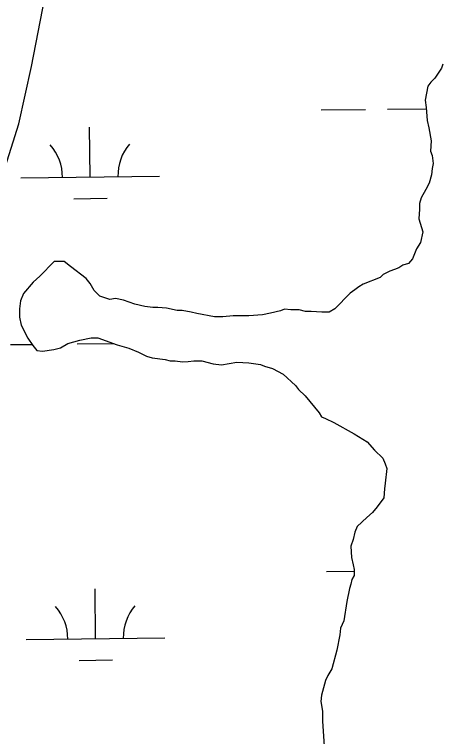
# Model space of a CAD drawing. Extents: x 3683613 to 3738215, y 469626 to 495384.
# Drawn here: x 3718136 to 3718444, y 476845 to 477365 of the extents above; entities that cross this region are included whole.
import ezdxf

# ---------------------------------------------------------------- set-up
doc = ezdxf.new("R2010")
doc.units = 0
doc.layers.add('V-TOPO-SHOR', color=7, linetype='Continuous')
doc.layers.add('V-WETL-SWMP', color=7, linetype='Continuous')

msp = doc.modelspace()

# ---------------------------------------------------------------- linework, layer by layer
at = {"layer": 'V-TOPO-SHOR'}
for p, q in [((3718444.74, 477329.5), (3718443.59, 477326.56)), ((3718443.59, 477326.56), (3718438.94, 477319.51)), ((3718438.94, 477319.51), (3718436.03, 477316.56)), ((3718433.7, 477313.62), (3718432, 477303.65)), ((3718436.03, 477316.56), (3718433.7, 477313.62)), ((3718432, 477303.65), (3718432.62, 477298.38)), ((3718432.62, 477298.38), (3718433.26, 477289.01)), ((3718433.26, 477289.01), (3718434.46, 477283.75)), ((3718434.46, 477283.75), (3718436.27, 477274.39)), ((3718436.27, 477274.39), (3718435.73, 477266.77)), ((3718435.73, 477266.77), (3718436.92, 477263.84)), ((3718436.92, 477263.84), (3718437.54, 477257.99)), ((3718436.97, 477254.47), (3718436.41, 477249.78)), ((3718437.54, 477257.99), (3718436.97, 477254.47)), ((3718436.41, 477249.78), (3718434.69, 477243.92)), ((3718432.37, 477239.22), (3718428.89, 477233.34)), ((3718434.69, 477243.92), (3718432.37, 477239.22)), ((3718428.89, 477233.34), (3718427.74, 477229.23)), ((3718427.74, 477229.23), (3718427.77, 477225.13)), ((3718427.77, 477225.13), (3718427.22, 477218.1)), ((3718427.22, 477218.1), (3718430.2, 477208.74)), ((3718430.2, 477208.74), (3718428.49, 477201.12)), ((3718428.49, 477201.12), (3718425.59, 477196.41)), ((3718425.59, 477196.41), (3718422.7, 477189.37)), ((3718164.37, 477187.29), (3718153.89, 477176.69)), ((3718171.4, 477187.33), (3718164.37, 477187.29)), ((3718176.11, 477183.85), (3718171.4, 477187.33)), ((3718422.7, 477189.37), (3718419.79, 477185.83)), ((3718187.29, 477175.12), (3718176.11, 477183.85)), ((3718409.86, 477181.68), (3718406.35, 477180.48)), ((3718412.78, 477182.86), (3718409.86, 477181.68)), ((3718415.7, 477184.64), (3718412.78, 477182.86)), ((3718419.79, 477185.83), (3718415.7, 477184.64)), ((3718153.89, 477176.69), (3718149.23, 477172.56)), ((3718401.68, 477178.11), (3718399.35, 477175.76)), ((3718406.35, 477180.48), (3718401.68, 477178.11)), ((3718149.23, 477172.56), (3718142.24, 477164.32)), ((3718190.24, 477171.63), (3718187.29, 477175.12)), ((3718193.2, 477166.37), (3718190.24, 477171.63)), ((3718399.35, 477175.76), (3718387.07, 477171)), ((3718197.32, 477162.29), (3718193.2, 477166.37)), ((3718381.24, 477166.87), (3718377.74, 477164.5)), ((3718384.15, 477169.23), (3718381.24, 477166.87)), ((3718387.07, 477171), (3718384.15, 477169.23)), ((3718142.24, 477164.32), (3718139.93, 477159.03)), ((3718204.37, 477159.99), (3718197.32, 477162.29)), ((3718377.74, 477164.5), (3718366.67, 477153.31)), ((3718139.93, 477159.03), (3718139.38, 477153.17)), ((3718208.46, 477160.6), (3718204.37, 477159.99)), ((3718214.33, 477159.46), (3718208.46, 477160.6)), ((3718222.54, 477156.58), (3718214.33, 477159.46)), ((3718229.58, 477154.86), (3718222.54, 477156.58)), ((3718139.38, 477153.17), (3718139.41, 477147.32)), ((3718235.44, 477154.31), (3718229.58, 477154.86)), ((3718238.96, 477154.33), (3718235.44, 477154.31)), ((3718245.41, 477153.78), (3718238.96, 477154.33)), ((3718253.03, 477152.07), (3718245.41, 477153.78)), ((3718256.55, 477152.09), (3718253.03, 477152.07)), ((3718263, 477150.96), (3718256.55, 477152.09)), ((3718267.1, 477149.81), (3718263, 477150.96)), ((3718327.43, 477151.91), (3718320.41, 477150.11)), ((3718330.35, 477153.1), (3718327.43, 477151.91)), ((3718335.04, 477152.54), (3718330.35, 477153.1)), ((3718340.9, 477152.58), (3718335.04, 477152.54)), ((3718345.59, 477151.43), (3718340.9, 477152.58)), ((3718349.69, 477151.45), (3718345.59, 477151.43)), ((3718357.31, 477150.91), (3718349.69, 477151.45)), ((3718362.58, 477150.94), (3718357.31, 477150.91)), ((3718366.67, 477153.31), (3718362.58, 477150.94)), ((3718139.41, 477147.32), (3718140.62, 477141.46)), ((3718280, 477147.54), (3718267.1, 477149.81)), ((3718285.86, 477147.57), (3718280, 477147.54)), ((3718293.47, 477148.2), (3718285.86, 477147.57)), ((3718304.6, 477148.27), (3718293.47, 477148.2)), ((3718314.56, 477148.91), (3718304.6, 477148.27)), ((3718320.41, 477150.11), (3718314.56, 477148.91)), ((3718140.62, 477141.46), (3718145.36, 477132.12)), ((3718145.36, 477132.12), (3718148.9, 477126.87)), ((3718174.09, 477128.18), (3718182.86, 477130.58)), ((3718182.86, 477130.58), (3718191.05, 477132.38)), ((3718191.05, 477132.38), (3718195.74, 477132.41)), ((3718195.74, 477132.41), (3718209.82, 477127.22)), ((3718148.9, 477126.87), (3718151.85, 477123.37)), ((3718164.15, 477124.03), (3718168.83, 477125.22)), ((3718168.83, 477125.22), (3718174.09, 477128.18)), ((3718209.82, 477127.22), (3718218.04, 477124.92)), ((3718218.04, 477124.92), (3718225.09, 477122.03)), ((3718151.85, 477123.37), (3718155.96, 477122.81)), ((3718155.96, 477122.81), (3718164.15, 477124.03)), ((3718225.09, 477122.03), (3718230.96, 477119.14)), ((3718230.96, 477119.14), (3718235.07, 477117.99)), ((3718235.07, 477117.99), (3718244.45, 477116.87)), ((3718244.45, 477116.87), (3718247.97, 477115.72)), ((3718247.97, 477115.72), (3718251.48, 477115.74)), ((3718251.48, 477115.74), (3718256.76, 477115.19)), ((3718256.76, 477115.19), (3718260.86, 477115.21)), ((3718260.86, 477115.21), (3718264.96, 477115.82)), ((3718264.96, 477115.82), (3718270.81, 477115.85)), ((3718270.81, 477115.85), (3718279.03, 477113.56)), ((3718284.89, 477113), (3718296.01, 477114.83)), ((3718296.01, 477114.83), (3718304.8, 477114.29)), ((3718304.8, 477114.29), (3718313.01, 477113.17)), ((3718279.03, 477113.56), (3718284.89, 477113)), ((3718313.01, 477113.17), (3718315.94, 477112.01)), ((3718315.94, 477112.01), (3718321.81, 477110.29)), ((3718321.81, 477110.29), (3718329.45, 477106.23)), ((3718329.45, 477106.23), (3718338.28, 477098.08)), ((3718338.28, 477098.08), (3718340.64, 477095.16)), ((3718340.64, 477095.16), (3718345.36, 477090.51)), ((3718345.36, 477090.51), (3718355.39, 477078.26)), ((3718355.39, 477078.26), (3718357.16, 477075.34)), ((3718357.16, 477075.34), (3718360.1, 477074.19)), ((3718360.1, 477074.19), (3718365.97, 477071.29)), ((3718365.97, 477071.29), (3718380.66, 477063.18)), ((3718380.66, 477063.18), (3718390.07, 477057.37)), ((3718390.07, 477057.37), (3718395.37, 477051.54)), ((3718395.37, 477051.54), (3718401.27, 477045.72)), ((3718401.27, 477045.72), (3718403.05, 477041.63)), ((3718403.05, 477041.63), (3718404.24, 477038.12)), ((3718404.24, 477038.12), (3718403.13, 477027.57)), ((3718403.13, 477027.57), (3718402.57, 477023.47)), ((3718402.57, 477023.47), (3718402.02, 477017.02)), ((3718402.02, 477017.02), (3718397.37, 477010.55)), ((3718397.37, 477010.55), (3718393.88, 477006.43)), ((3718393.88, 477006.43), (3718389.8, 477002.89)), ((3718389.8, 477002.89), (3718382.8, 476996.41)), ((3718382.8, 476996.41), (3718381.07, 476992.3)), ((3718381.07, 476992.3), (3718379.93, 476987.02)), ((3718379.93, 476987.02), (3718378.2, 476982.32)), ((3718378.2, 476982.32), (3718378.83, 476974.12)), ((3718378.83, 476974.12), (3718380.03, 476968.86)), ((3718380.03, 476968.86), (3718380.64, 476965.35)), ((3718380.64, 476965.35), (3718380.66, 476961.25)), ((3718378.92, 476958.31), (3718378.36, 476954.79)), ((3718380.66, 476961.25), (3718378.92, 476958.31)), ((3718378.36, 476954.79), (3718377.2, 476951.85)), ((3718377.2, 476951.85), (3718375.5, 476942.47)), ((3718375.5, 476942.47), (3718373.24, 476928.4)), ((3718373.24, 476928.4), (3718370.92, 476923.11)), ((3718370.92, 476923.11), (3718370.37, 476918.42)), ((3718370.37, 476918.42), (3718368.09, 476907.28)), ((3718368.09, 476907.28), (3718364.65, 476893.79)), ((3718364.65, 476893.79), (3718361.75, 476889.08)), ((3718360.01, 476885.56), (3718357.14, 476875)), ((3718361.75, 476889.08), (3718360.01, 476885.56)), ((3718357.14, 476875), (3718356.58, 476870.31)), ((3718356.58, 476870.31), (3718357.79, 476863.28)), ((3718357.79, 476863.28), (3718357.84, 476856.26)), ((3718357.84, 476856.26), (3718359.11, 476838.1))]:
    msp.add_line(p, q, dxfattribs=at)
at = {"layer": 'V-WETL-SWMP'}
for p, q in [((3718147.99, 477327.83), (3718161.13, 477396.31)), ((3718138.88, 477286.68), (3718147.99, 477327.83)), ((3718444.74, 477329.5), (3718443.59, 477326.56)), ((3718443.59, 477326.56), (3718438.94, 477319.51)), ((3718438.94, 477319.51), (3718436.03, 477316.56)), ((3718433.7, 477313.62), (3718432, 477303.65)), ((3718436.03, 477316.56), (3718433.7, 477313.62)), ((3718432, 477303.65), (3718432.62, 477298.38)), ((3718356.82, 477296.58), (3718388.82, 477296.95)), ((3718404.81, 477297.14), (3718432.68, 477297.46)), ((3718432.62, 477298.38), (3718433.26, 477289.01)), ((3718127.76, 477251.43), (3718138.88, 477286.68)), ((3718433.26, 477289.01), (3718434.46, 477283.75)), ((3718190.3, 477248.21), (3718189.89, 477284.2)), ((3718434.46, 477283.75), (3718436.27, 477274.39)), ((3718436.27, 477274.39), (3718435.73, 477266.77)), ((3718435.73, 477266.77), (3718436.92, 477263.84)), ((3718436.92, 477263.84), (3718437.54, 477257.99)), ((3718436.97, 477254.47), (3718436.41, 477249.78)), ((3718437.54, 477257.99), (3718436.97, 477254.47)), ((3718436.41, 477249.78), (3718434.69, 477243.92)), ((3718140.31, 477247.62), (3718240.3, 477248.79)), ((3718432.37, 477239.22), (3718428.89, 477233.34)), ((3718434.69, 477243.92), (3718432.37, 477239.22)), ((3718178.49, 477232.64), (3718202.48, 477232.92)), ((3718428.89, 477233.34), (3718427.74, 477229.23)), ((3718427.74, 477229.23), (3718427.77, 477225.13)), ((3718427.77, 477225.13), (3718427.22, 477218.1)), ((3718427.22, 477218.1), (3718430.2, 477208.74)), ((3718430.2, 477208.74), (3718428.49, 477201.12)), ((3718428.49, 477201.12), (3718425.59, 477196.41)), ((3718425.59, 477196.41), (3718422.7, 477189.37)), ((3718164.37, 477187.29), (3718153.89, 477176.69)), ((3718171.4, 477187.33), (3718164.37, 477187.29)), ((3718176.11, 477183.85), (3718171.4, 477187.33)), ((3718422.7, 477189.37), (3718419.79, 477185.83)), ((3718187.29, 477175.12), (3718176.11, 477183.85)), ((3718409.86, 477181.68), (3718406.35, 477180.48)), ((3718412.78, 477182.86), (3718409.86, 477181.68)), ((3718415.7, 477184.64), (3718412.78, 477182.86)), ((3718419.79, 477185.83), (3718415.7, 477184.64)), ((3718153.89, 477176.69), (3718149.23, 477172.56)), ((3718401.68, 477178.11), (3718399.35, 477175.76)), ((3718406.35, 477180.48), (3718401.68, 477178.11)), ((3718149.23, 477172.56), (3718142.24, 477164.32)), ((3718190.24, 477171.63), (3718187.29, 477175.12)), ((3718193.2, 477166.37), (3718190.24, 477171.63)), ((3718399.35, 477175.76), (3718387.07, 477171)), ((3718197.32, 477162.29), (3718193.2, 477166.37)), ((3718381.24, 477166.87), (3718377.74, 477164.5)), ((3718384.15, 477169.23), (3718381.24, 477166.87)), ((3718387.07, 477171), (3718384.15, 477169.23)), ((3718142.24, 477164.32), (3718139.93, 477159.03)), ((3718204.37, 477159.99), (3718197.32, 477162.29)), ((3718377.74, 477164.5), (3718366.67, 477153.31)), ((3718139.93, 477159.03), (3718139.38, 477153.17)), ((3718208.46, 477160.6), (3718204.37, 477159.99)), ((3718214.33, 477159.46), (3718208.46, 477160.6)), ((3718222.54, 477156.58), (3718214.33, 477159.46)), ((3718229.58, 477154.86), (3718222.54, 477156.58)), ((3718139.38, 477153.17), (3718139.41, 477147.32)), ((3718235.44, 477154.31), (3718229.58, 477154.86)), ((3718238.96, 477154.33), (3718235.44, 477154.31)), ((3718245.41, 477153.78), (3718238.96, 477154.33)), ((3718253.03, 477152.07), (3718245.41, 477153.78)), ((3718256.55, 477152.09), (3718253.03, 477152.07)), ((3718263, 477150.96), (3718256.55, 477152.09)), ((3718267.1, 477149.81), (3718263, 477150.96)), ((3718327.43, 477151.91), (3718320.41, 477150.11)), ((3718330.35, 477153.1), (3718327.43, 477151.91)), ((3718335.04, 477152.54), (3718330.35, 477153.1)), ((3718340.9, 477152.58), (3718335.04, 477152.54)), ((3718345.59, 477151.43), (3718340.9, 477152.58)), ((3718349.69, 477151.45), (3718345.59, 477151.43)), ((3718357.31, 477150.91), (3718349.69, 477151.45)), ((3718362.58, 477150.94), (3718357.31, 477150.91)), ((3718366.67, 477153.31), (3718362.58, 477150.94)), ((3718139.41, 477147.32), (3718140.62, 477141.46)), ((3718280, 477147.54), (3718267.1, 477149.81)), ((3718285.86, 477147.57), (3718280, 477147.54)), ((3718293.47, 477148.2), (3718285.86, 477147.57)), ((3718304.6, 477148.27), (3718293.47, 477148.2)), ((3718314.56, 477148.91), (3718304.6, 477148.27)), ((3718320.41, 477150.11), (3718314.56, 477148.91)), ((3718140.62, 477141.46), (3718145.36, 477132.12)), ((3718145.36, 477132.12), (3718148.9, 477126.87)), ((3718174.09, 477128.18), (3718182.86, 477130.58)), ((3718182.86, 477130.58), (3718191.05, 477132.38)), ((3718191.05, 477132.38), (3718195.74, 477132.41)), ((3718195.74, 477132.41), (3718209.82, 477127.22)), ((3718132.86, 477127.46), (3718148.38, 477127.64)), ((3718148.9, 477126.87), (3718151.85, 477123.37)), ((3718164.15, 477124.03), (3718168.83, 477125.22)), ((3718168.83, 477125.22), (3718174.09, 477128.18)), ((3718180.86, 477128.02), (3718206.83, 477128.32)), ((3718209.82, 477127.22), (3718218.04, 477124.92)), ((3718218.04, 477124.92), (3718225.09, 477122.03)), ((3718151.85, 477123.37), (3718155.96, 477122.81)), ((3718155.96, 477122.81), (3718164.15, 477124.03)), ((3718225.09, 477122.03), (3718230.96, 477119.14)), ((3718230.96, 477119.14), (3718235.07, 477117.99)), ((3718235.07, 477117.99), (3718244.45, 477116.87)), ((3718244.45, 477116.87), (3718247.97, 477115.72)), ((3718247.97, 477115.72), (3718251.48, 477115.74)), ((3718251.48, 477115.74), (3718256.76, 477115.19)), ((3718256.76, 477115.19), (3718260.86, 477115.21)), ((3718260.86, 477115.21), (3718264.96, 477115.82)), ((3718264.96, 477115.82), (3718270.81, 477115.85)), ((3718270.81, 477115.85), (3718279.03, 477113.56)), ((3718284.89, 477113), (3718296.01, 477114.83)), ((3718296.01, 477114.83), (3718304.8, 477114.29)), ((3718304.8, 477114.29), (3718313.01, 477113.17)), ((3718279.03, 477113.56), (3718284.89, 477113)), ((3718313.01, 477113.17), (3718315.94, 477112.01)), ((3718315.94, 477112.01), (3718321.81, 477110.29)), ((3718321.81, 477110.29), (3718329.45, 477106.23)), ((3718329.45, 477106.23), (3718338.28, 477098.08)), ((3718338.28, 477098.08), (3718340.64, 477095.16)), ((3718340.64, 477095.16), (3718345.36, 477090.51)), ((3718345.36, 477090.51), (3718355.39, 477078.26)), ((3718355.39, 477078.26), (3718357.16, 477075.34)), ((3718357.16, 477075.34), (3718360.1, 477074.19)), ((3718360.1, 477074.19), (3718365.97, 477071.29)), ((3718365.97, 477071.29), (3718380.66, 477063.18)), ((3718380.66, 477063.18), (3718390.07, 477057.37)), ((3718390.07, 477057.37), (3718395.37, 477051.54)), ((3718395.37, 477051.54), (3718401.27, 477045.72)), ((3718401.27, 477045.72), (3718403.05, 477041.63)), ((3718403.05, 477041.63), (3718404.24, 477038.12)), ((3718404.24, 477038.12), (3718403.13, 477027.57)), ((3718403.13, 477027.57), (3718402.57, 477023.47)), ((3718402.57, 477023.47), (3718402.02, 477017.02)), ((3718402.02, 477017.02), (3718397.37, 477010.55)), ((3718397.37, 477010.55), (3718393.88, 477006.43)), ((3718393.88, 477006.43), (3718389.8, 477002.89)), ((3718389.8, 477002.89), (3718382.8, 476996.41)), ((3718382.8, 476996.41), (3718381.07, 476992.3)), ((3718381.07, 476992.3), (3718379.93, 476987.02)), ((3718379.93, 476987.02), (3718378.2, 476982.32)), ((3718378.2, 476982.32), (3718378.83, 476974.12)), ((3718378.83, 476974.12), (3718380.03, 476968.86)), ((3718380.03, 476968.86), (3718380.64, 476965.35)), ((3718360.69, 476963.92), (3718380.65, 476964.16)), ((3718380.64, 476965.35), (3718380.66, 476961.25)), ((3718378.92, 476958.31), (3718378.36, 476954.79)), ((3718380.66, 476961.25), (3718378.92, 476958.31)), ((3718378.36, 476954.79), (3718377.2, 476951.85)), ((3718194.18, 476915.55), (3718193.76, 476951.55)), ((3718377.2, 476951.85), (3718375.5, 476942.47)), ((3718375.5, 476942.47), (3718373.24, 476928.4)), ((3718373.24, 476928.4), (3718370.92, 476923.11)), ((3718370.92, 476923.11), (3718370.37, 476918.42)), ((3718370.37, 476918.42), (3718368.09, 476907.28)), ((3718144.18, 476914.97), (3718244.17, 476916.14)), ((3718368.09, 476907.28), (3718364.65, 476893.79)), ((3718182.36, 476899.98), (3718206.35, 476900.26)), ((3718364.65, 476893.79), (3718361.75, 476889.08)), ((3718360.01, 476885.56), (3718357.14, 476875)), ((3718361.75, 476889.08), (3718360.01, 476885.56)), ((3718357.14, 476875), (3718356.58, 476870.31)), ((3718356.58, 476870.31), (3718357.79, 476863.28)), ((3718357.79, 476863.28), (3718357.84, 476856.26)), ((3718357.84, 476856.26), (3718359.11, 476838.1))]:
    msp.add_line(p, q, dxfattribs=at)
for centre, start, end in [((3718135.06, 477248.04), 359.8949, 41.4385), ((3718245.54, 477249.32), 139.8949, 181.4385), ((3718138.93, 476915.39), 359.8949, 41.4385), ((3718249.41, 476916.67), 139.8949, 181.4385)]:
    msp.add_arc(centre, 35.25, start, end, dxfattribs=at)

doc.saveas('drawing.dxf')
